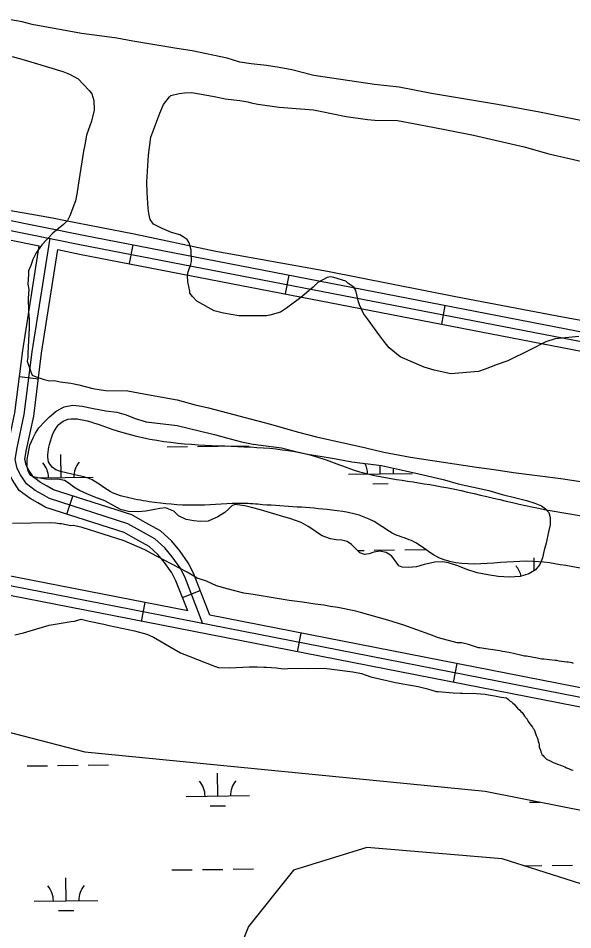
# Model space of a CAD drawing. Extents: x 3683402 to 3721514, y 487807 to 513565.
# Drawn here: x 3714314 to 3715187, y 507671 to 509104 of the extents above; entities that cross this region are included whole.
import ezdxf

# ---------------------------------------------------------------- set-up
doc = ezdxf.new("R2010")
doc.units = 0
for name, color, linetype in [('V-BORW-LINE', 7, 'Continuous'), ('V-ROAD-CNTR', 7, 'Continuous'), ('V-SITE-VEGE', 7, 'Continuous'), ('V-TOPO-SHOR', 7, 'Continuous'), ('V-WETL-SWMP', 7, 'Continuous')]:
    doc.layers.add(name, color=color, linetype=linetype)

msp = doc.modelspace()

# ---------------------------------------------------------------- linework, layer by layer
at = {"layer": 'V-BORW-LINE'}
msp.add_spline([(3715427.3, 508276.8), (3715329.7, 508299.8), (3715132.7, 508333.3), (3714970.3, 508369), (3714832.9, 508396.6), (3714798.8, 508409.4), (3714463.3, 508457.2), (3714381.4, 508467.8), (3714363.7, 508433.7), (3714363.5, 508403.4), (3714426.2, 508379.9), (3714458.9, 508359.7), (3714492.9, 508348.5), (3714529.4, 508342.3), (3714598.7, 508338), (3714668.5, 508340.9), (3714698.8, 508338.9), (3714807.5, 508330.4), (3714874.3, 508312.2), (3714906.8, 508292.2), (3714936.6, 508280.7), (3714967.5, 508260), (3715123.8, 508249.8), (3715192.8, 508240.2), (3715290, 508218.5), (3715321.9, 508202.2), (3715352.9, 508194.5), (3715499.8, 508186.5), (3715639.5, 508170), (3715705.3, 508151.8), (3715740.9, 508137.9), (3715880.2, 508095.5), (3715913.4, 508081.5), (3716018, 508017.7), (3716057.3, 508004.7), (3716092.6, 508000.9), (3716128.1, 508004.7), (3716232.4, 508040.2), (3716269.3, 508047.5), (3716301, 508043.6), (3716417, 507996.1), (3716526.3, 507962.1), (3716778.3, 507951.2), (3716821.8, 507951.7), (3716825.5, 507957.5), (3716813.6, 507990.5), (3716783.8, 508013.1), (3716718, 508036.5), (3716652.6, 508071.5), (3716621.2, 508076.9), (3716502.5, 508077.1), (3716432.5, 508082.2), (3716399.9, 508084.5), (3716165.9, 508113.6), (3716000.7, 508145.5), (3715937, 508167.8), (3715839, 508194.7), (3715707, 508219.4), (3715631.6, 508234.8), (3715427.3, 508276.8)], degree=3, dxfattribs=at)
at = {"layer": 'V-ROAD-CNTR'}
for p, q in [((3714494.8, 508747.2), (3714489.1, 508717.8)), ((3714740.3, 508699.7), (3714734.5, 508670.2)), ((3714985.7, 508652.2), (3714980, 508622.7)), ((3714316.4, 508540.5), (3714346.2, 508536.7)), ((3714391.1, 508323.9), (3714400.3, 508352.5)), ((3714572.8, 508193), (3714600.7, 508203.9)), ((3714508.4, 508155.4), (3714514.1, 508184.9)), ((3714753.8, 508107.5), (3714759.5, 508136.9)), ((3714999.1, 508059.5), (3715004.9, 508089))]:
    msp.add_line(p, q, dxfattribs=at)
for points in [[(3713057.1, 509019.1), (3713121.9, 509007.6), (3713222.4, 508998.1), (3713641.9, 508918.9), (3714416.9, 508762.3), (3715333.1, 508584.9), (3716440.7, 508367.1), (3717392.3, 508183)], [(3713053.8, 509004.4), (3713119.9, 508992.7), (3713220.3, 508983.3), (3713639.1, 508904.2), (3714414, 508747.6), (3715330.2, 508570.2), (3716437.9, 508352.4)], [(3713050.6, 508989.7), (3713117.9, 508977.8), (3713218.2, 508968.4), (3713636.2, 508889.5), (3714347.5, 508745.7)], [(3714604.9, 508151.8), (3714576.3, 508225.3), (3714569.2, 508239.6), (3714556.5, 508257.1), (3714545, 508271.1), (3714529.3, 508285.3), (3714506.6, 508297.8), (3714486.9, 508308.9), (3714363.8, 508348.4), (3714352.7, 508354.9), (3714341.1, 508361.2), (3714327.4, 508371.7), (3714318.2, 508385.8), (3714313, 508395.9), (3714309.8, 508410.1), (3714312.7, 508428.4), (3714324, 508480.7), (3714336.5, 508579.4), (3714364.5, 508757.6)], [(3714581, 508171.8), (3714562.5, 508219.2), (3714556.3, 508231.8), (3714544.6, 508247.9), (3714534.1, 508260.7), (3714520.6, 508273), (3714499.3, 508284.7), (3714480.9, 508295), (3714357.7, 508334.6), (3714345.4, 508341.8), (3714333, 508348.5), (3714316.2, 508361.3), (3714305.2, 508378.3), (3714298.8, 508390.8), (3714294.5, 508409.6), (3714297.9, 508431.1), (3714309.2, 508483.2), (3714321.6, 508581.5), (3714347.5, 508745.7)], [(3714615.9, 508165), (3714590, 508231.3), (3714582, 508247.4), (3714568.4, 508266.2), (3714555.9, 508281.5), (3714538.1, 508297.6), (3714513.9, 508310.9), (3714492.9, 508322.7), (3714370, 508362.2), (3714360.1, 508368), (3714349.3, 508373.8), (3714338.5, 508382), (3714331.2, 508393.4), (3714327.2, 508401.1), (3714325, 508410.6), (3714327.4, 508425.6), (3714338.8, 508478.2), (3714351.3, 508577.3), (3714376.9, 508739.8)], [(3714376.9, 508739.8), (3714411, 508732.9), (3715327.3, 508555.5), (3716435, 508337.6), (3717386.7, 508153.6)], [(3714581, 508171.8), (3714470.9, 508193.3), (3713201.6, 508441.4), (3712189.5, 508637.9)], [(3717272.5, 507108.9), (3716630.4, 507696.2), (3716597.4, 507722.1), (3716562.9, 507744), (3716533.8, 507758.8), (3716503.7, 507769.8), (3716378.8, 507798.1), (3715343.3, 508007.6), (3714468, 508178.6), (3713198.7, 508426.7), (3712186.9, 508623.1)], [(3717079.4, 507265.1), (3716620.6, 507684.7), (3716588.7, 507709.8), (3716555.5, 507730.9), (3716527.8, 507745), (3716499.5, 507755.4), (3716375.7, 507783.4), (3715340.4, 507992.9), (3714465.1, 508163.9), (3713195.8, 508412), (3712184.4, 508608.3)], [(3716506.8, 507784.5), (3716382, 507812.7), (3715346.3, 508022.3), (3714615.9, 508165)]]:
    msp.add_lwpolyline(points, dxfattribs=at)
at = {"layer": 'V-SITE-VEGE'}
for p, q in [((3714320.8, 509097.9), (3714288.3, 509103.6)), ((3714336.5, 509093.9), (3714320.8, 509097.9)), ((3714414, 509079.6), (3714336.5, 509093.9)), ((3714442.2, 509075.9), (3714414, 509079.6)), ((3714469.5, 509072.1), (3714442.2, 509075.9)), ((3714494.6, 509067.3), (3714469.5, 509072.1)), ((3714563.7, 509056), (3714494.6, 509067.3)), ((3714587.8, 509052.2), (3714563.7, 509056)), ((3714643.3, 509040.6), (3714587.8, 509052.2)), ((3714305, 509043.3), (3714323.9, 509038.4)), ((3714323.9, 509038.4), (3714339.6, 509033.4)), ((3714663.2, 509034.7), (3714643.3, 509040.6)), ((3714681, 509031.8), (3714663.2, 509034.7)), ((3714339.6, 509033.4), (3714384.7, 509019.6)), ((3714705.1, 509029.1), (3714681, 509031.8)), ((3714725, 509026.3), (3714705.1, 509029.1)), ((3714744.9, 509022.5), (3714725, 509026.3)), ((3714779.5, 509013.6), (3714744.9, 509022.5)), ((3714384.7, 509019.6), (3714395.2, 509015.6)), ((3714395.2, 509015.6), (3714408.9, 509008.5)), ((3714408.9, 509008.5), (3714425.9, 508990)), ((3714874.7, 508999.6), (3714779.5, 509013.6)), ((3714913.4, 508995), (3714874.7, 508999.6)), ((3714964.7, 508985.4), (3714913.4, 508995)), ((3714425.9, 508990), (3714430.2, 508984.8)), ((3714430.2, 508984.8), (3714433.5, 508974.5)), ((3715065.2, 508968.3), (3714964.7, 508985.4)), ((3714433.5, 508974.5), (3714433.8, 508958.8)), ((3715083, 508965.5), (3715065.2, 508968.3)), ((3715134.4, 508955.9), (3715083, 508965.5)), ((3714433.8, 508958.8), (3714429.9, 508942)), ((3715229.7, 508936.6), (3715134.4, 508955.9)), ((3714429.9, 508942), (3714421.9, 508920)), ((3714421.9, 508920), (3714419, 508904.3)), ((3714417.1, 508894.8), (3714408.6, 508841.4)), ((3714419, 508904.3), (3714417.1, 508894.8)), ((3714408.6, 508841.4), (3714406.7, 508826.8)), ((3714406.7, 508826.8), (3714404.8, 508816.3)), ((3714404.8, 508816.3), (3714395.8, 508793.2)), ((3714395.8, 508793.2), (3714391.8, 508785.8)), ((3714385.6, 508779.5), (3714369.1, 508765.6)), ((3714391.8, 508785.8), (3714385.6, 508779.5)), ((3714369.1, 508765.6), (3714351.7, 508747.6)), ((3714342.5, 508734.9), (3714337.4, 508724.4)), ((3714351.7, 508747.6), (3714342.5, 508734.9)), ((3714337.4, 508724.4), (3714334.5, 508714.9)), ((3714334.5, 508714.9), (3714330.4, 508706.5)), ((3714330.4, 508706.5), (3714330.5, 508701.3)), ((3714330.5, 508701.3), (3714329.7, 508685.6)), ((3714329.7, 508685.6), (3714330.9, 508677.3)), ((3714330.9, 508677.3), (3714330.1, 508663.7)), ((3714330.1, 508663.7), (3714330.5, 508642.8)), ((3714330.5, 508642.8), (3714331.7, 508629.3)), ((3714331.7, 508629.3), (3714331.9, 508616.7)), ((3714331.9, 508616.7), (3714329.5, 508577)), ((3714329.5, 508577), (3714329.6, 508570.8)), ((3714329.6, 508570.8), (3714328.6, 508564.5)), ((3714328.6, 508564.5), (3714334.1, 508547.9)), ((3714334.1, 508547.9), (3714336.3, 508542.7)), ((3714336.3, 508542.7), (3714342.6, 508539.7)), ((3714342.6, 508539.7), (3714355.2, 508535.7)), ((3714355.2, 508535.7), (3714363.6, 508533.7)), ((3714363.6, 508533.7), (3714370.9, 508533.9)), ((3714370.9, 508533.9), (3714380.3, 508531.9)), ((3714380.3, 508531.9), (3714397.1, 508530.1)), ((3714397.1, 508530.1), (3714409.6, 508527.2)), ((3714409.6, 508527.2), (3714431.7, 508521.3)), ((3714431.7, 508521.3), (3714451.5, 508518.5)), ((3714451.5, 508518.5), (3714487.1, 508518.1)), ((3714487.1, 508518.1), (3714512.2, 508513.3)), ((3714512.2, 508513.3), (3714564.6, 508503.7)), ((3714564.6, 508503.7), (3714592.9, 508495.8)), ((3714592.9, 508495.8), (3714613.8, 508490.9)), ((3714613.8, 508490.9), (3714711.4, 508465.4)), ((3714711.4, 508465.4), (3714753.3, 508453.6)), ((3714753.3, 508453.6), (3714783.7, 508445.7)), ((3714783.7, 508445.7), (3714861.3, 508428.2)), ((3714861.3, 508428.2), (3714889.6, 508421.4)), ((3714889.6, 508421.4), (3714931.5, 508413.8)), ((3714931.5, 508413.8), (3715035.1, 508397.7)), ((3715035.1, 508397.7), (3715063.3, 508394)), ((3715063.3, 508394), (3715093.7, 508389.3)), ((3715093.7, 508389.3), (3715168, 508380.1)), ((3715168, 508380.1), (3715247.5, 508367.9)), ((3714364.8, 508310.5), (3714305.3, 508309.5)), ((3714373.2, 508309.6), (3714364.8, 508310.5)), ((3714379.5, 508308.6), (3714373.2, 508309.6)), ((3714382.6, 508308.7), (3714379.5, 508308.6)), ((3714397.3, 508305.8), (3714382.6, 508308.7)), ((3714401.4, 508305.9), (3714397.3, 508305.8)), ((3714415, 508303), (3714401.4, 508305.9)), ((3714481.2, 508282.1), (3714415, 508303)), ((3714513.8, 508268.1), (3714481.2, 508282.1)), ((3714531.7, 508257.9), (3714513.8, 508268.1)), ((3714580.1, 508232.6), (3714531.7, 508257.9)), ((3714595.9, 508223.5), (3714580.1, 508232.6)), ((3714610.6, 508218.5), (3714595.9, 508223.5)), ((3714626.4, 508211.5), (3714610.6, 508218.5)), ((3714643.2, 508206.5), (3714626.4, 508211.5)), ((3714669.4, 508199.7), (3714643.2, 508206.5)), ((3714684.1, 508197.8), (3714669.4, 508199.7)), ((3714690.4, 508196.9), (3714684.1, 508197.8)), ((3714740.6, 508188.3), (3714690.4, 508196.9)), ((3714749, 508187.4), (3714740.6, 508188.3)), ((3714761.5, 508185.5), (3714749, 508187.4)), ((3714781.4, 508182.7), (3714761.5, 508185.5)), ((3714795, 508180.9), (3714781.4, 508182.7)), ((3714805.5, 508179), (3714795, 508180.9)), ((3714817, 508177.1), (3714805.5, 508179)), ((3714845.3, 508171.3), (3714817, 508177.1)), ((3714852.6, 508169.3), (3714845.3, 508171.3)), ((3714895.6, 508157.5), (3714852.6, 508169.3)), ((3714333.2, 508140.8), (3714363.3, 508149.7)), ((3714363.3, 508149.7), (3714397.7, 508155.5)), ((3714397.7, 508155.5), (3714402.9, 508155.6)), ((3714402.9, 508155.6), (3714413.3, 508158.9)), ((3714413.3, 508158.9), (3714425.9, 508155.9)), ((3714425.9, 508155.9), (3714448.9, 508151.1)), ((3714448.9, 508151.1), (3714457.3, 508149.2)), ((3714457.3, 508149.2), (3714497.1, 508140.4)), ((3714920.8, 508149.6), (3714895.6, 508157.5)), ((3714961.8, 508134.6), (3714920.8, 508149.6)), ((3714309.3, 508134.2), (3714322.8, 508137.5)), ((3714322.8, 508137.5), (3714333.2, 508140.8)), ((3714497.1, 508140.4), (3714517, 508135.5)), ((3714517, 508135.5), (3714527.5, 508130.5)), ((3714975.5, 508129.6), (3714961.8, 508134.6)), ((3714527.5, 508130.5), (3714569.7, 508106.1)), ((3715004.8, 508121.7), (3714975.5, 508129.6)), ((3715012.1, 508121.9), (3715004.8, 508121.7)), ((3715022.6, 508118.9), (3715012.1, 508121.9)), ((3715038.4, 508114), (3715022.6, 508118.9)), ((3714569.7, 508106.1), (3714623.3, 508085.1)), ((3715040.5, 508114), (3715038.4, 508114)), ((3715049.9, 508112.1), (3715040.5, 508114)), ((3715071.9, 508109.3), (3715049.9, 508112.1)), ((3715076, 508108.3), (3715071.9, 508109.3)), ((3715086.5, 508106.4), (3715076, 508108.3)), ((3715104.3, 508102.5), (3715086.5, 508106.4)), ((3715110.6, 508100.5), (3715104.3, 508102.5)), ((3715113.8, 508100.6), (3715110.6, 508100.5)), ((3715130.5, 508097.7), (3715113.8, 508100.6)), ((3715137.8, 508095.8), (3715130.5, 508097.7)), ((3715141, 508095.8), (3715137.8, 508095.8)), ((3715158.8, 508094), (3715141, 508095.8)), ((3715161.9, 508094.1), (3715158.8, 508094)), ((3715165, 508093.1), (3715161.9, 508094.1)), ((3715177.6, 508091.2), (3715165, 508093.1)), ((3715179.7, 508091.3), (3715177.6, 508091.2)), ((3715186, 508090.3), (3715179.7, 508091.3)), ((3715188.1, 508089.3), (3715186, 508090.3)), ((3714623.3, 508085.1), (3714629.6, 508083.1)), ((3714629.6, 508083.1), (3714647.4, 508082.4)), ((3714647.4, 508082.4), (3714677.6, 508083.9)), ((3714677.6, 508083.9), (3714690.1, 508084.1)), ((3714690.1, 508084.1), (3714700.6, 508083.3)), ((3714700.6, 508083.3), (3714704.8, 508083.3)), ((3714704.8, 508083.3), (3714720.5, 508082.5)), ((3714720.5, 508082.5), (3714727.8, 508081.6)), ((3714727.8, 508081.6), (3714733, 508080.7)), ((3714733, 508080.7), (3714744.5, 508081.9)), ((3714744.5, 508081.9), (3714771.6, 508081.3)), ((3714771.6, 508081.3), (3714795.6, 508081.7)), ((3714795.6, 508081.7), (3714840.6, 508076.2)), ((3714840.6, 508076.2), (3714854.2, 508073.3)), ((3714854.2, 508073.3), (3714868.9, 508068.3)), ((3714868.9, 508068.3), (3714907.7, 508059.6)), ((3714907.7, 508059.6), (3714922.4, 508056.7)), ((3714922.4, 508056.7), (3714943.3, 508052.9)), ((3714943.3, 508052.9), (3714955.9, 508049.9)), ((3714955.9, 508049.9), (3714963.2, 508048)), ((3714963.2, 508048), (3714971.6, 508045)), ((3714971.6, 508045), (3714974.8, 508045)), ((3714974.8, 508045), (3714998.8, 508043.3)), ((3714998.8, 508043.3), (3715010.3, 508042.5)), ((3715010.3, 508042.5), (3715013.5, 508042.5)), ((3715013.5, 508042.5), (3715035.4, 508041.9)), ((3715035.4, 508041.9), (3715049, 508041)), ((3715049, 508041), (3715054.2, 508040.1)), ((3715054.2, 508040.1), (3715063.6, 508038.2)), ((3715063.6, 508038.2), (3715074.1, 508036.2)), ((3715074.1, 508036.2), (3715082.4, 508035.3)), ((3715082.4, 508035.3), (3715085.4, 508032.5)), ((3715085.4, 508032.5), (3715088.4, 508030.1)), ((3715088.4, 508030.1), (3715090.4, 508029.1)), ((3715090.4, 508029.1), (3715092.4, 508026.7)), ((3715092.4, 508026.7), (3715094.4, 508025.3)), ((3715094.4, 508025.3), (3715096.4, 508022.8)), ((3715096.4, 508022.8), (3715099.9, 508018.9)), ((3715099.9, 508018.9), (3715103.4, 508015.6)), ((3715103.4, 508015.6), (3715104.9, 508013.6)), ((3715104.9, 508013.6), (3715106.9, 508012.2)), ((3715106.9, 508012.2), (3715109.4, 508008.8)), ((3715109.4, 508008.8), (3715111, 508006.3)), ((3715111, 508006.3), (3715115, 508001.5)), ((3715115, 508001.5), (3715116.5, 507998)), ((3715116.5, 507998), (3715119, 507994.6)), ((3715119, 507994.6), (3715123.6, 507989.3)), ((3715123.6, 507989.3), (3715124.6, 507987.3)), ((3715124.6, 507987.3), (3715126.1, 507985.4)), ((3715126.1, 507985.4), (3715127.1, 507982.4)), ((3715127.1, 507982.4), (3715127.6, 507980.5)), ((3715127.6, 507980.5), (3715129.2, 507976.1)), ((3715129.2, 507976.1), (3715130.7, 507973.1)), ((3715130.7, 507973.1), (3715131.8, 507969.7)), ((3715131.8, 507969.7), (3715132.3, 507966.3)), ((3715132.3, 507966.3), (3715133.3, 507964.3)), ((3715133.3, 507964.3), (3715133.9, 507960.9)), ((3715133.9, 507960.9), (3715133.9, 507957.4)), ((3715133.9, 507957.4), (3715135, 507955.5)), ((3715135, 507955.5), (3715136, 507953)), ((3715136, 507953), (3715136.5, 507950.6)), ((3715136.5, 507950.6), (3715137.5, 507948.1)), ((3715137.5, 507948.1), (3715138.1, 507946.2)), ((3715138.1, 507946.2), (3715140.1, 507944.7)), ((3715140.1, 507944.7), (3715141.1, 507942.8)), ((3715141.1, 507942.8), (3715142.6, 507941.3)), ((3715142.6, 507941.3), (3715145.6, 507938.9)), ((3715145.6, 507938.9), (3715151, 507936)), ((3715151, 507936), (3715156, 507933.7)), ((3715156, 507933.7), (3715159, 507932.7)), ((3715159, 507932.7), (3715162.9, 507930.8)), ((3715162.9, 507930.8), (3715166.4, 507929.9)), ((3715166.4, 507929.9), (3715171.4, 507928)), ((3715171.4, 507928), (3715174.3, 507926.6)), ((3715174.3, 507926.6), (3715176.8, 507925.1)), ((3715176.8, 507925.1), (3715179.8, 507924.2)), ((3715179.8, 507924.2), (3715184.3, 507922.3)), ((3715184.3, 507922.3), (3715187.2, 507921.4))]:
    msp.add_line(p, q, dxfattribs=at)
for points in [[(3715196.4, 508603.2), (3715158.9, 508599.4), (3715144.4, 508595), (3715119.5, 508582.1), (3715084.3, 508564.8), (3715067.7, 508559.3), (3715049, 508551.7), (3715038.6, 508548.4), (3714994.9, 508544.5), (3714968.7, 508550.3), (3714952.9, 508555.3), (3714938.2, 508561.3), (3714915.1, 508571.4), (3714898.1, 508585.7), (3714889.6, 508596), (3714883.2, 508604.2), (3714864, 508631.1), (3714857.6, 508639.3), (3714851.1, 508652.8), (3714849.9, 508658), (3714845.5, 508675.6), (3714842.2, 508680.8), (3714832.8, 508686.9), (3714829.6, 508690), (3714810.7, 508695.9), (3714805.4, 508696.9), (3714800.2, 508695.8), (3714785.7, 508688.2), (3714778.6, 508680.8), (3714759, 508664.8), (3714736.3, 508647.7), (3714727, 508641.3), (3714710.4, 508636.8), (3714705.2, 508635.7), (3714661.3, 508636), (3714637.3, 508639.8), (3714622.6, 508643.7), (3714595.2, 508658.9), (3714588.8, 508666.1), (3714584.5, 508671.3), (3714584.5, 508674.4), (3714581.1, 508689), (3714580.9, 508699.4), (3714581.9, 508704.7), (3714585.8, 508717.2), (3714586.8, 508721.4), (3714586.5, 508739.2), (3714583.2, 508750.6), (3714580, 508755.8), (3714573.7, 508759.8), (3714568.4, 508762.9), (3714555.8, 508766.9), (3714541.1, 508772.9), (3714527.4, 508780), (3714522, 508787.2), (3714519.8, 508796.5), (3714518.6, 508804.9), (3714517.2, 508828.9), (3714516.9, 508846.6), (3714519.3, 508888.4), (3714523, 508916.7), (3714537, 508954.5), (3714543, 508968.1), (3714552.2, 508979.8), (3714554.3, 508981.9), (3714567.8, 508985.3), (3714576.1, 508986.4), (3714587.6, 508986.6), (3714620.1, 508980.9), (3714630.6, 508979), (3714640, 508977.1)], [(3714640, 508977.1), (3714663, 508974.3), (3714675.6, 508972.4), (3714680.8, 508970.4), (3714691.3, 508968.5), (3714724.8, 508963.9), (3714758.2, 508961.3), (3714779.1, 508959.6), (3714789.6, 508957.6), (3714830.5, 508948.9), (3714864, 508944.3), (3714875.5, 508943.4), (3714911, 508943), (3714966.5, 508932.4), (3714990.6, 508927.6), (3715030.4, 508919.9), (3715110, 508901.4), (3715148.8, 508890.6), (3715212.8, 508876)]]:
    msp.add_lwpolyline(points, dxfattribs=at)
at = {"layer": 'V-TOPO-SHOR'}
for points in [[(3714277.2, 508805.5), (3714323.7, 508797.9), (3714368.4, 508789.7), (3714388.8, 508785.6)], [(3714388.8, 508785.6), (3714496.6, 508764.8), (3714625.2, 508737.3), (3714801, 508706.2), (3715002.3, 508665.9), (3715170.8, 508634), (3715350.7, 508601.6), (3715478.3, 508573.5), (3715640, 508545.6), (3715785, 508511.7), (3715934.6, 508484), (3716181.2, 508437.4)]]:
    msp.add_lwpolyline(points, dxfattribs=at)
at = {"layer": 'V-WETL-SWMP'}
for p, q in [((3714548.6, 508430), (3714580.6, 508430.4)), ((3714596.6, 508430.6), (3714628.6, 508430.9)), ((3714644.6, 508431.1), (3714676.6, 508431.5)), ((3714382.1, 508381.6), (3714381.7, 508417.6)), ((3714883.9, 508387.5), (3714883.8, 508400.9)), ((3714344.4, 508381.2), (3714432.1, 508382.2)), ((3714833.9, 508386.9), (3714933.9, 508388.1)), ((3714872.1, 508371.9), (3714896.1, 508372.2)), ((3714847.9, 508267), (3714858.5, 508267.1)), ((3714874.5, 508267.3), (3714906.5, 508267.7)), ((3714922.5, 508267.8), (3714954.5, 508268.2)), ((3715126.2, 508235.1), (3715126, 508255.5)), ((3714328.5, 507928.2), (3714360.5, 507928.6)), ((3714376.5, 507928.8), (3714408.5, 507929.2)), ((3714424.5, 507929.4), (3714456.5, 507929.7)), ((3714628.4, 507881), (3714628, 507917)), ((3714578.4, 507880.4), (3714678.4, 507881.6)), ((3714616.6, 507865.4), (3714640.6, 507865.7)), ((3715118.4, 507871.3), (3715134.7, 507871.4)), ((3714556.3, 507764.7), (3714588.3, 507765.1)), ((3714604.3, 507765.3), (3714636.3, 507765.6)), ((3714652.3, 507765.8), (3714684.3, 507766.2)), ((3715110.1, 507771.1), (3715138.2, 507771.5)), ((3715154.2, 507771.7), (3715186.2, 507772)), ((3714389.8, 507716.3), (3714389.4, 507752.3)), ((3714339.8, 507715.8), (3714439.8, 507716.9)), ((3714378, 507700.8), (3714402, 507701.1))]:
    msp.add_line(p, q, dxfattribs=at)
for points in [[(3714590.5, 508313.4), (3714578.6, 508315.5), (3714566.5, 508321.3), (3714559.4, 508328.5), (3714546, 508334.1), (3714537.2, 508333.1), (3714526.3, 508330.6), (3714515.1, 508328.6), (3714503, 508327.6), (3714488.1, 508328.3), (3714475.5, 508331.2), (3714466, 508336.4), (3714450.9, 508345), (3714435.1, 508350.7), (3714422.2, 508356.1), (3714410.6, 508361.4), (3714402.1, 508366.2), (3714394.4, 508372), (3714387, 508376.7), (3714376.8, 508378.8), (3714367.1, 508378.6), (3714357.8, 508378.9), (3714351.8, 508379.8), (3714345.1, 508381.1), (3714338.3, 508382.5), (3714334.2, 508384.8), (3714332, 508387.8), (3714329.9, 508391.8), (3714328.5, 508399.6), (3714328.3, 508409.9), (3714332.8, 508432.7), (3714337.8, 508444.2), (3714341.5, 508451.5), (3714347.1, 508459.9), (3714356.3, 508469.9), (3714363.7, 508477.1), (3714374.2, 508486.1), (3714386.8, 508492.8), (3714400.6, 508495.4), (3714414.8, 508494), (3714432.9, 508490.2), (3714452.4, 508486.6), (3714469.4, 508484.2), (3714484.3, 508480.1), (3714498.5, 508474.5), (3714515.5, 508469.2), (3714564.5, 508463.2), (3714601.2, 508454.6), (3714623, 508449.2), (3714641.8, 508444.1), (3714665.7, 508437.5), (3714684.2, 508433.8), (3714728.5, 508428), (3714753.3, 508421.8), (3714769.5, 508418.4), (3714792.4, 508414.4), (3714814.6, 508410.7), (3714839, 508406.1), (3714885.9, 508400.7), (3714904.8, 508396.5), (3714923.5, 508392.1), (3714944.5, 508387.2), (3714965.1, 508382.9), (3714984.7, 508378.2), (3715006.2, 508371.8), (3715054.8, 508361.4), (3715075.8, 508354.9), (3715097.3, 508349.6), (3715114, 508345.7), (3715127, 508341.2), (3715137.3, 508336.9), (3715143.9, 508332.5), (3715148.8, 508326.6), (3715150.9, 508318.9), (3715151.3, 508307.1), (3715148.7, 508296.3), (3715144.7, 508278.2), (3715141.8, 508267.2), (3715138.9, 508255.4), (3715134.9, 508244.8), (3715128.2, 508236.3), (3715117.8, 508230), (3715104.2, 508226.1), (3715087.3, 508224.9), (3715069.3, 508226.2), (3715053.1, 508228.4), (3715036.3, 508231.6), (3715020, 508237.1), (3715005.9, 508242.5), (3714991.1, 508247.6), (3714981.7, 508249.1), (3714969.5, 508248.4), (3714953.2, 508244.6), (3714941, 508241.3), (3714928.4, 508240), (3714918.5, 508240.9), (3714913.2, 508242.6), (3714906.6, 508251.8), (3714901.6, 508258.7), (3714893.2, 508263.9), (3714883.3, 508265.7)], [(3714883.3, 508265.7), (3714873.8, 508264), (3714866.7, 508261.5), (3714859.2, 508260.7), (3714852, 508263.2), (3714846, 508268.8), (3714838.7, 508276.2), (3714832.1, 508280.9), (3714823.2, 508282.9), (3714814.8, 508283.7), (3714805.6, 508285.4), (3714792.3, 508289.9), (3714786.8, 508293.4), (3714779.3, 508298.7), (3714770.6, 508304.4), (3714759.4, 508310.8), (3714743.3, 508316.4), (3714726.9, 508321.4), (3714695.3, 508330.6), (3714681.3, 508334.2), (3714671.1, 508336.9), (3714655.3, 508339.4), (3714650.4, 508337), (3714645.7, 508332.6), (3714639.5, 508326.8), (3714628.6, 508319.6), (3714613.4, 508313), (3714600.8, 508312.4), (3714590.5, 508313.4)], [(3713488.7, 507640.3), (3713506.4, 507728.9), (3713603.9, 507844.2), (3713603.9, 507879.6), (3713506.4, 507968.3), (3713417.8, 507986), (3713320.3, 508021.4), (3713293.7, 508092.3), (3713320.3, 508127.8), (3713382.3, 508127.8), (3713515.3, 508118.9), (3713648.2, 508127.8), (3713772.3, 508118.9), (3714109.2, 508030.3), (3714419.4, 507950.5), (3715048.8, 507888.5), (3715988.4, 507702.3), (3716591.1, 507560.5)], [(3715695.8, 507613.7), (3715243.8, 507728.9), (3715075.4, 507782.1), (3714862.6, 507799.8), (3714747.4, 507764.4), (3714676.5, 507675.7), (3714641, 507587.1)]]:
    msp.add_lwpolyline(points, dxfattribs=at)
for centre, start, end in [((3714326.8, 508381.5), 359.8942, 41.4378), ((3714437.3, 508382.8), 139.8942, 181.4378), ((3714828.7, 508387.3), 359.8942, 27.727), ((3714939.2, 508388.6), 167.109, 181.4378), ((3715071.1, 508219.3), 11.8015, 41.4378), ((3714573.1, 507880.8), 359.8942, 41.4378), ((3714683.6, 507882.1), 139.8942, 181.4378), ((3714334.6, 507716.2), 359.8942, 41.4378), ((3714445, 507717.5), 139.8942, 181.4378)]:
    msp.add_arc(centre, 35.2, start, end, dxfattribs=at)

doc.saveas('drawing.dxf')
